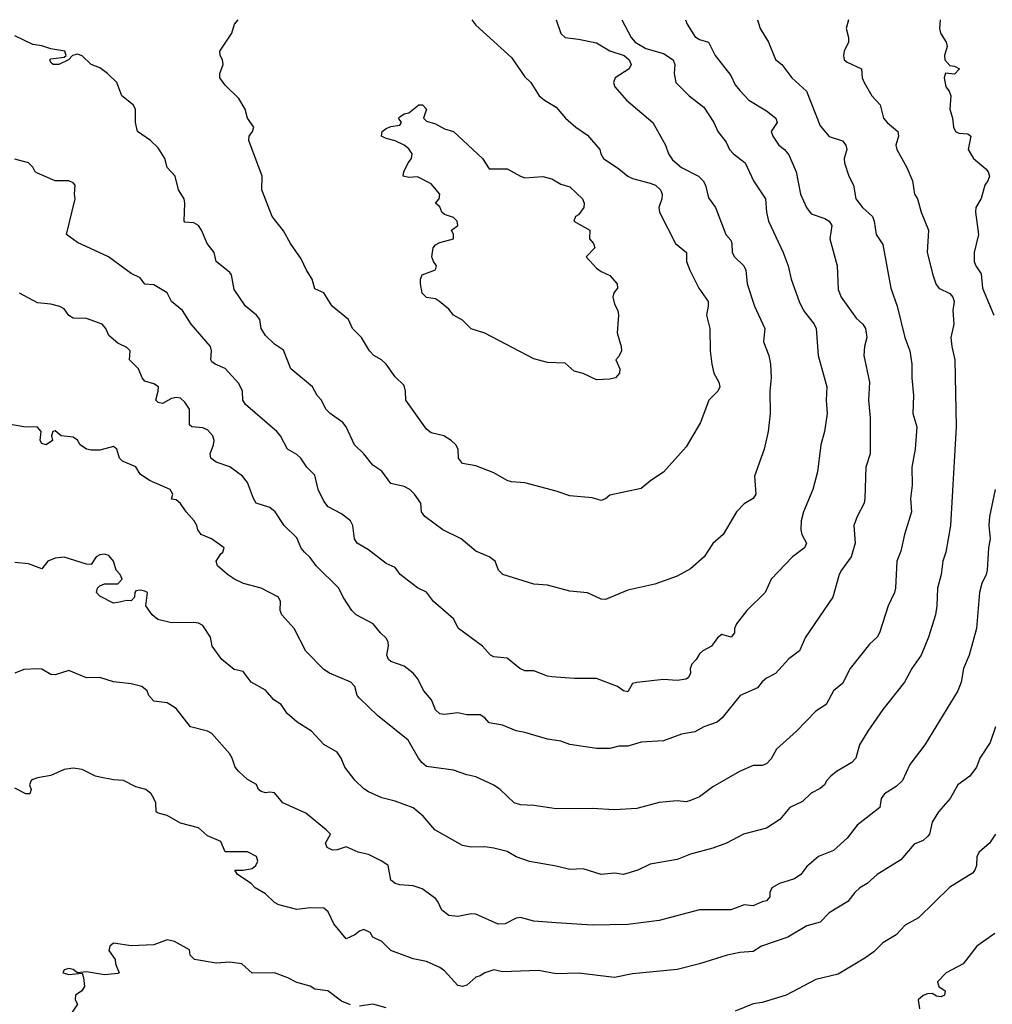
# Model space of a CAD drawing. Header units: metres. Extents: x -46681 to -43747, y -240911 to -237677.
# Tile 757 of 1056: x -45841 to -45732, y -237787 to -237677. Entities that reach past the tile are written whole.
import ezdxf

# ---------------------------------------------------------------- set-up
doc = ezdxf.new("R2010")
doc.units = ezdxf.units.M
doc.layers.add('CONTOUR_INDEX', color=1, linetype='Continuous')
doc.layers.add('CONTOUR_INTER', color=3, linetype='Continuous')

msp = doc.modelspace()

# ---------------------------------------------------------------- linework, layer by layer
at = {"layer": 'CONTOUR_INDEX'}
for points, elevation in [([(-45758.13, -237676.52), (-45757.83, -237677.52), (-45756.89, -237679.02), (-45756.1, -237680.97), (-45755.39, -237681.52), (-45754.28, -237683.02), (-45752.62, -237684.52), (-45751.1, -237688.38), (-45750.1, -237689.56), (-45748.6, -237690.07), (-45748.24, -237690.52), (-45748.14, -237691.02), (-45748.41, -237692.02), (-45748.4, -237692.52), (-45747.92, -237694.02), (-45747.4, -237695.02), (-45747.13, -237696.52), (-45746.38, -237697.52), (-45745.25, -237698.52), (-45745.06, -237699.02), (-45744.86, -237700.52), (-45744.1, -237701.65), (-45743.2, -237706.52), (-45742.51, -237708.52), (-45741.64, -237712.02), (-45741.08, -237713.52), (-45740.87, -237715.02), (-45740.88, -237716.52), (-45740.68, -237718.52), (-45740.74, -237720.52), (-45740.31, -237722.02), (-45740.5, -237724.52), (-45740.86, -237726.52), (-45740.81, -237728.52), (-45741.02, -237730.02), (-45740.9, -237731.52), (-45741.68, -237734.02), (-45742.1, -237735.89), (-45742.54, -237737.02), (-45742.69, -237740.02), (-45742.81, -237740.52), (-45743.49, -237742.02), (-45744.49, -237745.02), (-45744.75, -237745.52), (-45745.6, -237746.28), (-45747.75, -237749.02), (-45748.6, -237750.67), (-45749.61, -237751.52), (-45750.42, -237753.02), (-45751.6, -237753.76), (-45753.76, -237756.02), (-45756, -237758.02), (-45756.6, -237759.09), (-45757.1, -237759.64), (-45757.6, -237759.83), (-45758.6, -237759.85), (-45760.14, -237760.52), (-45763.1, -237762.24), (-45764.6, -237763.34), (-45765.6, -237763.76), (-45766.1, -237763.89), (-45767.1, -237763.79), (-45769.1, -237763.99), (-45771.6, -237764.64), (-45774.1, -237764.78), (-45776.6, -237764.63), (-45780.6, -237764.67), (-45783.1, -237764.31), (-45784.6, -237764.25), (-45785.31, -237764.02), (-45786.89, -237762.52), (-45787.6, -237762.06), (-45789.6, -237761.1), (-45790.6, -237760.9), (-45792.1, -237760.36), (-45795.1, -237759.95), (-45795.63, -237759.52), (-45796, -237759.02), (-45797.16, -237757.02), (-45800.6, -237754.25), (-45802.6, -237752.31), (-45802.84, -237752.02), (-45803.13, -237751.02), (-45803.58, -237750.52), (-45805.95, -237749.52), (-45806.6, -237749.12), (-45808.6, -237747.08), (-45809.88, -237744.52), (-45811.27, -237743.02), (-45811.46, -237742.52), (-45811.42, -237741.52), (-45811.66, -237741.02), (-45813.57, -237740.02), (-45815.56, -237739.52), (-45816.56, -237739.02), (-45817.34, -237738.52), (-45818.48, -237737.52), (-45818.61, -237737.02), (-45818.1, -237736.18), (-45817.86, -237736.02), (-45817.73, -237735.52), (-45819.14, -237734.52), (-45820.31, -237734.02), (-45820.67, -237733.52), (-45820.76, -237733.02), (-45821.08, -237732.52), (-45821.98, -237731.52), (-45822.6, -237730.56), (-45823.1, -237730.17), (-45823.6, -237730.09), (-45823.46, -237729.52), (-45823.77, -237729.02), (-45826.05, -237728.02), (-45827.1, -237727.28), (-45827.6, -237726.49), (-45829.1, -237725.84), (-45829.43, -237725.52), (-45829.7, -237724.52), (-45830.1, -237724.2), (-45831.6, -237724.6), (-45832.6, -237724.63), (-45833.1, -237724.5), (-45833.81, -237724.02), (-45834.1, -237723.5), (-45834.6, -237723.17), (-45835.94, -237723.02), (-45836.6, -237722.45), (-45836.88, -237722.52), (-45837.02, -237723.02), (-45836.91, -237723.52), (-45837.6, -237724.01), (-45838.1, -237723.88), (-45838.29, -237723.52), (-45838.19, -237722.52), (-45838.6, -237722.05), (-45840.1, -237722.01), (-45841.6, -237721.73)], 85), ([(-45795.98, -237686.02), (-45795.55, -237686.02), (-45795.11, -237686.52), (-45795.43, -237687.52), (-45795.1, -237687.86), (-45794.1, -237688.14), (-45793.1, -237688.7), (-45792.1, -237689.03), (-45788.83, -237692.02), (-45788.1, -237693.19), (-45786.1, -237693.17), (-45784.61, -237694.02), (-45784.1, -237694.18), (-45782.1, -237694.03), (-45781.1, -237694.29), (-45780.1, -237694.89), (-45779.1, -237695.21), (-45777.68, -237696.52), (-45777.47, -237697.02), (-45777.54, -237697.52), (-45778.1, -237698.33), (-45778.44, -237698.52), (-45778.64, -237699.02), (-45776.84, -237700.02), (-45776.9, -237701.02), (-45776.45, -237701.52), (-45776.28, -237702.02), (-45777.27, -237703.02), (-45776.1, -237704.27), (-45775.6, -237704.65), (-45774.6, -237705.11), (-45773.79, -237706.02), (-45773.77, -237706.52), (-45774.16, -237707.02), (-45774.28, -237707.52), (-45774.1, -237708.32), (-45773.73, -237709.02), (-45773.65, -237709.52), (-45773.78, -237711.52), (-45773.34, -237713.02), (-45773.32, -237713.52), (-45773.6, -237714.15), (-45773.93, -237714.52), (-45773.5, -237715.52), (-45773.54, -237716.02), (-45773.97, -237716.52), (-45774.6, -237716.67), (-45776.1, -237716.75), (-45777.6, -237716.06), (-45778.6, -237715.79), (-45779.6, -237714.91), (-45781.6, -237714.82), (-45783.1, -237714.4), (-45788.6, -237711.55), (-45790.1, -237711.04), (-45791.1, -237710.08), (-45792.1, -237709.53), (-45792.6, -237708.87), (-45793.64, -237708.02), (-45794.1, -237707.72), (-45795.1, -237707.55), (-45795.6, -237707.06), (-45795.76, -237706.02), (-45795.76, -237705.52), (-45795.6, -237705.04), (-45794.1, -237704.45), (-45794, -237704.02), (-45794.34, -237703.52), (-45794.51, -237703.02), (-45794.36, -237702.02), (-45794.1, -237701.68), (-45793.6, -237701.42), (-45792.08, -237701.02), (-45792.08, -237700.52), (-45792.32, -237700.02), (-45791.6, -237699.52), (-45791.68, -237699.02), (-45792.1, -237698.63), (-45793.1, -237698.29), (-45793.38, -237698.02), (-45793.6, -237697.44), (-45794.09, -237697.02), (-45793.68, -237696.52), (-45793.62, -237696.02), (-45794.6, -237694.85), (-45796.1, -237694.09), (-45797.1, -237694.15), (-45797.7, -237694.02), (-45797.64, -237693.52), (-45797.17, -237692.52), (-45796.79, -237692.02), (-45796.7, -237691.52), (-45797.1, -237690.95), (-45797.61, -237690.52), (-45798.6, -237690.05), (-45799.6, -237689.81), (-45800.14, -237689.52), (-45800.05, -237689.02), (-45799.6, -237688.69), (-45799.1, -237688.45), (-45798.1, -237688.29), (-45797.89, -237688.02), (-45798.22, -237687.52), (-45798.1, -237687.38), (-45797.6, -237687.03), (-45797.1, -237686.93), (-45795.98, -237686.02)], 90), ([(-45731.6, -237778.6), (-45733.58, -237780.02), (-45735.13, -237782.02), (-45737.02, -237783.02), (-45737.98, -237784.02), (-45737.84, -237784.52), (-45737.15, -237785.02), (-45737.2, -237785.52), (-45737.6, -237785.69), (-45738.1, -237785.63), (-45738.6, -237785.33), (-45739.1, -237785.35), (-45739.6, -237785.55), (-45740.15, -237786.02), (-45740.01, -237787.02)], 80)]:
    msp.add_lwpolyline(points, dxfattribs=dict(at, elevation=elevation))
at = {"layer": 'CONTOUR_INTER'}
for points, elevation in [([(-45747.95, -237676.52), (-45748.2, -237677.52), (-45747.94, -237678.52), (-45747.95, -237679.02), (-45748.43, -237680.02), (-45748.51, -237680.52), (-45748.41, -237681.02), (-45748.1, -237681.28), (-45746.48, -237682.02), (-45746.41, -237683.02), (-45746.2, -237683.52), (-45745.33, -237685.02), (-45744.41, -237686.02), (-45744.03, -237687.52), (-45743.62, -237688.02), (-45742.42, -237689.02), (-45742.34, -237689.52), (-45742.65, -237690.52), (-45742.54, -237691.02), (-45741.41, -237693.02), (-45740.77, -237694.52), (-45740.58, -237696.02), (-45740.24, -237696.52), (-45739.82, -237698.02), (-45739, -237700.02), (-45739.14, -237702.52), (-45738.5, -237705.02), (-45738.17, -237706.02), (-45737.84, -237706.52), (-45736.6, -237707.1), (-45736.28, -237707.52), (-45736.13, -237708.02), (-45736.27, -237709.02), (-45736.17, -237710.52), (-45736.51, -237712.02), (-45736.41, -237713.02), (-45736.04, -237714.52), (-45735.91, -237722.02), (-45736.53, -237733.02), (-45737.06, -237736.02), (-45737.39, -237737.02), (-45737.58, -237738.52), (-45737.99, -237740.02), (-45738.05, -237742.02), (-45738.2, -237743.02), (-45738.99, -237745.52), (-45739.82, -237747.52), (-45740.87, -237749.02), (-45741.67, -237750.52), (-45744.1, -237753.58), (-45745.77, -237756.02), (-45746.72, -237757.52), (-45747.13, -237759.02), (-45747.57, -237759.52), (-45749.3, -237760.52), (-45749.91, -237761.02), (-45750.38, -237761.52), (-45750.63, -237762.02), (-45751.1, -237762.43), (-45752.1, -237762.92), (-45753.1, -237763.87), (-45754.48, -237764.52), (-45755.6, -237765.87), (-45757.1, -237766.86), (-45759.66, -237767.52), (-45761.58, -237768.52), (-45763.1, -237769.08), (-45765.6, -237769.74), (-45767.1, -237770.34), (-45770.1, -237770.88), (-45771.49, -237771.52), (-45773.1, -237772.04), (-45774.1, -237771.89), (-45775.6, -237772.04), (-45777.6, -237771.4), (-45779.1, -237771.46), (-45780.6, -237771.08), (-45783.6, -237770.57), (-45785.1, -237770.04), (-45786.1, -237769.47), (-45787.6, -237769.09), (-45788.6, -237768.94), (-45790.1, -237768.97), (-45791.1, -237768.78), (-45794.18, -237767.02), (-45795.47, -237765.52), (-45796.6, -237764.58), (-45798.6, -237763.83), (-45800.1, -237763.46), (-45801.6, -237762.8), (-45802.1, -237762.45), (-45803.1, -237761.5), (-45804.25, -237760.02), (-45804.66, -237759.02), (-45805.1, -237758.35), (-45806.6, -237757.48), (-45807.96, -237756.02), (-45809.58, -237755.02), (-45810.69, -237754.02), (-45811.36, -237753.02), (-45812.17, -237752.52), (-45813.1, -237751.43), (-45814.72, -237750.52), (-45815.6, -237749.36), (-45816.6, -237749.12), (-45817.99, -237748.02), (-45819.05, -237746.52), (-45819.24, -237745.52), (-45820.1, -237744.21), (-45820.6, -237743.93), (-45821.1, -237743.85), (-45823.6, -237743.89), (-45825.12, -237743.52), (-45825.77, -237743.02), (-45826.47, -237742.02), (-45826.28, -237740.52), (-45826.6, -237740.37), (-45827.1, -237740.25), (-45827.6, -237740.34), (-45827.72, -237740.52), (-45827.73, -237741.02), (-45828.1, -237741.44), (-45828.6, -237741.42), (-45829.6, -237741.64), (-45830.1, -237741.69), (-45831.6, -237740.91), (-45831.98, -237740.52), (-45831.88, -237740.02), (-45831.6, -237739.76), (-45831.1, -237739.56), (-45829.6, -237739.55), (-45829.14, -237739.02), (-45829.34, -237738.52), (-45829.79, -237738.02), (-45830.1, -237737.02), (-45830.6, -237736.4), (-45831.1, -237736.25), (-45831.6, -237736.29), (-45832.01, -237736.52), (-45832.6, -237737.38), (-45833.1, -237737.36), (-45835.6, -237736.57), (-45836.6, -237736.67), (-45837.43, -237737.02), (-45838.1, -237737.88), (-45839.6, -237737.3), (-45841.1, -237737.15)], 84), ([(-45773.27, -237676.52), (-45772.24, -237678.52), (-45771.77, -237679.02), (-45770.6, -237679.72), (-45768.6, -237680.28), (-45767.55, -237681.02), (-45767.34, -237681.52), (-45767.43, -237682.52), (-45767.23, -237683.52), (-45765.76, -237685.02), (-45764.1, -237686.3), (-45763.01, -237688.02), (-45762.53, -237689.02), (-45761.6, -237690.2), (-45761.24, -237691.02), (-45760.79, -237691.52), (-45759.5, -237692.52), (-45758.56, -237694.52), (-45757.23, -237696.52), (-45757.12, -237698.02), (-45756.87, -237699.02), (-45755.23, -237702.52), (-45754.69, -237704.02), (-45754.35, -237705.52), (-45753.46, -237708.02), (-45752.98, -237709.02), (-45751.79, -237710.52), (-45751.55, -237711.02), (-45751.32, -237714.02), (-45750.38, -237717.52), (-45750.45, -237719.02), (-45750.32, -237720.52), (-45750.61, -237722.52), (-45751.04, -237724.02), (-45751.39, -237727.02), (-45751.94, -237729.02), (-45752.98, -237731.52), (-45753.24, -237732.52), (-45753.28, -237733.52), (-45753.17, -237734.02), (-45752.62, -237735.02), (-45752.86, -237735.52), (-45754.19, -237736.52), (-45756.6, -237739.01), (-45757.25, -237740.52), (-45759.31, -237742.52), (-45760.46, -237744.02), (-45760.7, -237744.52), (-45760.7, -237745.02), (-45761.05, -237745.52), (-45762.1, -237745.22), (-45762.6, -237745.59), (-45763.26, -237746.52), (-45764.21, -237747.02), (-45764.6, -237747.36), (-45764.96, -237748.02), (-45765.44, -237748.52), (-45765.63, -237749.02), (-45765.6, -237749.52), (-45765.82, -237750.02), (-45766.1, -237750.2), (-45767.1, -237750.33), (-45768.6, -237750.22), (-45771.6, -237750.58), (-45772.1, -237750.7), (-45772.6, -237751.62), (-45773.1, -237751.5), (-45773.76, -237751.02), (-45776.1, -237750.14), (-45778.6, -237750.12), (-45781.1, -237749.93), (-45781.6, -237749.85), (-45783.1, -237749.26), (-45784.1, -237749.28), (-45784.69, -237749.02), (-45786.1, -237747.85), (-45787.6, -237747.7), (-45787.96, -237747.52), (-45788.83, -237746.52), (-45791.53, -237744.52), (-45792.1, -237743.46), (-45794.32, -237741.52), (-45795.1, -237740.48), (-45796.1, -237740.01), (-45798.06, -237738.52), (-45798.6, -237737.71), (-45799.6, -237737.29), (-45801.6, -237735.74), (-45802.86, -237735.02), (-45803.16, -237734.52), (-45803.35, -237733.02), (-45803.62, -237732.52), (-45804.6, -237731.71), (-45806.1, -237730.93), (-45806.6, -237730.3), (-45807.2, -237729.02), (-45807.6, -237727.4), (-45808.48, -237726.52), (-45809.14, -237725.52), (-45809.6, -237725.11), (-45810.65, -237724.52), (-45811.41, -237723.02), (-45811.84, -237722.52), (-45815.33, -237719.52), (-45815.62, -237719.02), (-45815.67, -237718.02), (-45816.1, -237717.16), (-45817.6, -237715.5), (-45818.73, -237715.02), (-45819.1, -237714.73), (-45819.22, -237714.52), (-45819.15, -237713.52), (-45819.25, -237713.02), (-45821.42, -237710.52), (-45822.39, -237709.02), (-45823.6, -237708.02), (-45824.09, -237707.02), (-45825.6, -237706.14), (-45826.6, -237706.05), (-45827.1, -237705.37), (-45828.1, -237704.88), (-45830.66, -237703.02), (-45834.1, -237701.42), (-45835.33, -237700.52), (-45834.37, -237696.52), (-45834.46, -237696.02), (-45834.38, -237695.02), (-45834.6, -237694.74), (-45835.1, -237694.54), (-45836.6, -237694.51), (-45838.6, -237693.68), (-45838.86, -237693.52), (-45839.1, -237693), (-45839.6, -237692.5), (-45841.1, -237692.1)], 87), ([(-45780.6, -237676.52), (-45780.1, -237678.08), (-45779.6, -237678.52), (-45778.1, -237678.68), (-45776.1, -237679.1), (-45774.6, -237679.99), (-45773, -237680.52), (-45772.44, -237681.02), (-45772.22, -237681.52), (-45772.45, -237682.02), (-45774.02, -237683.02), (-45774.2, -237683.52), (-45774.05, -237684.02), (-45772.77, -237685.52), (-45769.82, -237688.02), (-45768.41, -237690.52), (-45768.06, -237691.52), (-45767.6, -237692.19), (-45766.6, -237693.03), (-45764.7, -237694.02), (-45764.2, -237694.52), (-45763.91, -237695.02), (-45763.6, -237696.44), (-45762.8, -237697.52), (-45761.64, -237700.52), (-45761.1, -237701.14), (-45760.97, -237701.52), (-45760.95, -237702.52), (-45760.7, -237703.02), (-45759.65, -237704.02), (-45759.41, -237704.52), (-45759.27, -237706.02), (-45758.44, -237708.52), (-45757.28, -237711.02), (-45757.46, -237712.52), (-45756.84, -237714.02), (-45756.67, -237715.02), (-45756.6, -237716.52), (-45756.72, -237718.02), (-45756.7, -237720.52), (-45756.91, -237722.52), (-45757.35, -237724.52), (-45758.43, -237727.52), (-45758.3, -237729.52), (-45758.6, -237730), (-45759.6, -237730.61), (-45760.47, -237731.52), (-45761.96, -237734.02), (-45763.1, -237735.04), (-45764.07, -237736.52), (-45765.6, -237737.88), (-45767.1, -237738.68), (-45769.6, -237739.58), (-45772.6, -237740.26), (-45775.1, -237741.29), (-45775.6, -237741.27), (-45777.1, -237740.55), (-45779.1, -237740.36), (-45781.6, -237739.68), (-45783.1, -237739.6), (-45786.56, -237738.52), (-45787.06, -237738.02), (-45787.45, -237737.02), (-45788.1, -237736.52), (-45789.6, -237735.91), (-45791.25, -237734.52), (-45793.29, -237733.52), (-45795.31, -237732.02), (-45795.65, -237731.52), (-45795.75, -237730.52), (-45796.44, -237729.52), (-45796.96, -237729.02), (-45797.6, -237728.68), (-45799.1, -237728.32), (-45800.1, -237726.96), (-45801.1, -237726.28), (-45802.12, -237725.02), (-45803.16, -237724.02), (-45804.1, -237722.01), (-45804.45, -237721.52), (-45805.88, -237720.52), (-45806.37, -237720.02), (-45806.85, -237719.02), (-45807.33, -237718.52), (-45807.85, -237717.52), (-45810.26, -237715.52), (-45811.1, -237713.44), (-45812.1, -237712.78), (-45813.1, -237711.79), (-45813.57, -237711.02), (-45813.72, -237710.02), (-45814.09, -237709.52), (-45815.35, -237708.52), (-45816.6, -237706.65), (-45816.92, -237705.02), (-45817.1, -237704.76), (-45818.62, -237703.52), (-45818.83, -237702.52), (-45819.63, -237701.52), (-45820.24, -237700.02), (-45820.59, -237699.52), (-45821.1, -237699.23), (-45822.1, -237699.14), (-45822.19, -237699.02), (-45822.1, -237697.02), (-45822.21, -237696.52), (-45822.82, -237695.52), (-45823.19, -237694.02), (-45824.11, -237693.02), (-45824.36, -237692.02), (-45825.1, -237690.82), (-45825.97, -237690.02), (-45827.39, -237689.02), (-45827.64, -237688.02), (-45827.62, -237686.52), (-45827.91, -237686.02), (-45829.16, -237685.02), (-45829.7, -237683.52), (-45830.77, -237682.52), (-45831.6, -237681.91), (-45832.6, -237681.51), (-45833.6, -237680.56), (-45834.1, -237680.39), (-45834.67, -237680.52), (-45835.11, -237681.02), (-45836.21, -237681.52), (-45836.85, -237681.52), (-45837.1, -237681.3), (-45837.19, -237681.02), (-45837.1, -237680.89), (-45835.6, -237680.72), (-45835.37, -237680.52), (-45835.52, -237680.02), (-45837.1, -237679.79), (-45838.1, -237679.45), (-45839.1, -237679.31), (-45841.1, -237678.33)], 88), ([(-45766.16, -237676.52), (-45765.97, -237677.02), (-45765.1, -237678.38), (-45764.6, -237678.74), (-45763.6, -237679.03), (-45762.84, -237680.52), (-45761.1, -237682.75), (-45760.6, -237683.81), (-45760.1, -237684.44), (-45759.08, -237685.52), (-45757.1, -237686.71), (-45756.06, -237687.52), (-45755.91, -237688.02), (-45756.58, -237689.02), (-45756.39, -237689.52), (-45755.73, -237690.52), (-45755.08, -237691.02), (-45754.6, -237691.62), (-45753.78, -237693.52), (-45753.3, -237696.02), (-45752.62, -237697.52), (-45752.1, -237698.2), (-45750.6, -237698.73), (-45750.11, -237699.02), (-45749.79, -237699.52), (-45750.02, -237701.02), (-45749.22, -237704.02), (-45749.1, -237706.68), (-45748.75, -237707.52), (-45747.1, -237709.86), (-45746.35, -237710.52), (-45746.03, -237711.02), (-45745.91, -237712.02), (-45746.17, -237713.02), (-45746.21, -237714.02), (-45745.58, -237717.02), (-45745.72, -237719.02), (-45745.51, -237721.02), (-45745.53, -237725.02), (-45745.99, -237726.52), (-45746.1, -237730.02), (-45746.2, -237730.52), (-45746.99, -237732.02), (-45747.33, -237733.02), (-45747.21, -237735.02), (-45747.65, -237736.52), (-45748.74, -237738.02), (-45748.97, -237738.52), (-45749.69, -237741.02), (-45752.76, -237745.52), (-45753.4, -237747.02), (-45754.6, -237747.92), (-45756.1, -237749.56), (-45757.1, -237750.08), (-45757.6, -237750.51), (-45758.1, -237751.16), (-45760.06, -237752.02), (-45762.06, -237754.52), (-45762.62, -237755.02), (-45764.1, -237755.52), (-45765.1, -237756.07), (-45766.6, -237756.34), (-45768.6, -237757.07), (-45771.1, -237757.25), (-45772.6, -237757.7), (-45773.6, -237757.69), (-45774.6, -237757.96), (-45776.1, -237757.95), (-45779.1, -237757.51), (-45780.1, -237757.11), (-45781.6, -237756.9), (-45784.1, -237756.15), (-45785.1, -237755.97), (-45786.6, -237755.34), (-45788.1, -237755.07), (-45788.6, -237754.51), (-45789.1, -237754.2), (-45790.6, -237754.19), (-45791.6, -237753.97), (-45793.1, -237754.16), (-45793.6, -237754.06), (-45794.1, -237753.64), (-45794.56, -237752.52), (-45795.41, -237751.52), (-45796.1, -237750.13), (-45796.6, -237749.53), (-45797.6, -237748.74), (-45799.1, -237748.24), (-45799.36, -237748.02), (-45799.53, -237747.52), (-45799.37, -237746.52), (-45799.41, -237746.02), (-45799.6, -237745.62), (-45800.26, -237745.02), (-45801.05, -237744.02), (-45802.97, -237743.02), (-45803.45, -237742.52), (-45804.41, -237741.02), (-45804.89, -237740.02), (-45807.45, -237737.52), (-45808.1, -237736.59), (-45808.74, -237736.02), (-45809.1, -237735.57), (-45809.6, -237734.42), (-45811, -237733.02), (-45812.02, -237731.52), (-45812.6, -237731.01), (-45814.14, -237730.52), (-45814.44, -237730.02), (-45815.1, -237728.22), (-45815.66, -237727.52), (-45817.1, -237726.48), (-45818.6, -237725.94), (-45819.22, -237725.52), (-45819.29, -237725.02), (-45818.9, -237724.02), (-45818.84, -237723.52), (-45819, -237723.02), (-45819.6, -237722.34), (-45820.1, -237722.12), (-45821.34, -237722.02), (-45821.6, -237721.77), (-45821.58, -237720.02), (-45822.1, -237719.26), (-45822.6, -237718.82), (-45823.1, -237718.74), (-45823.6, -237718.86), (-45824.6, -237719.39), (-45825.1, -237719.3), (-45825.36, -237719.02), (-45825.08, -237718.02), (-45825.07, -237717.52), (-45825.6, -237717.2), (-45826.6, -237716.9), (-45826.9, -237716.52), (-45827.31, -237715.52), (-45828.31, -237714.52), (-45828.24, -237713.52), (-45828.6, -237713.15), (-45829.6, -237712.66), (-45830.6, -237711.82), (-45830.96, -237711.02), (-45831.36, -237710.52), (-45833.1, -237709.92), (-45834.6, -237709.88), (-45835.1, -237709.55), (-45835.6, -237708.84), (-45836.1, -237708.57), (-45837.1, -237708.32), (-45838.6, -237708.14), (-45840.6, -237707.06)], 86), ([(-45790.05, -237676.52), (-45789.6, -237677.13), (-45785.6, -237680.74), (-45784.1, -237682.91), (-45783.44, -237683.52), (-45782.52, -237685.02), (-45781.93, -237685.52), (-45780.6, -237686.3), (-45779.56, -237687.52), (-45778.41, -237688.52), (-45777.1, -237689.43), (-45775.74, -237691.02), (-45775.62, -237691.52), (-45775.32, -237692.02), (-45773.6, -237693.19), (-45772.59, -237694.02), (-45772.1, -237694.27), (-45770.1, -237694.77), (-45769.53, -237695.02), (-45768.97, -237695.52), (-45768.78, -237696.02), (-45768.8, -237696.52), (-45769.13, -237697.52), (-45769.07, -237698.02), (-45767.26, -237701.52), (-45766.06, -237702.52), (-45766.03, -237703.52), (-45765.68, -237704.52), (-45764.67, -237706.52), (-45763.63, -237708.02), (-45763.61, -237708.52), (-45763.81, -237709.52), (-45763.45, -237711.02), (-45763.41, -237713.52), (-45763.21, -237715.02), (-45762.99, -237716.02), (-45762.42, -237717.02), (-45762.32, -237717.52), (-45762.53, -237718.02), (-45763.56, -237719.02), (-45764.47, -237721.52), (-45766.1, -237724.23), (-45768.6, -237727.08), (-45770.04, -237728.02), (-45771.1, -237728.9), (-45774.6, -237729.63), (-45775.1, -237730.05), (-45775.6, -237730.22), (-45776.6, -237729.93), (-45779.1, -237729.7), (-45780.6, -237729.18), (-45784.1, -237728.25), (-45785.6, -237728.15), (-45786.1, -237727.99), (-45787.6, -237727.14), (-45789.6, -237726.38), (-45791.1, -237726.12), (-45791.53, -237725.52), (-45791.58, -237724.52), (-45791.82, -237724.02), (-45792.36, -237723.52), (-45793.17, -237723.02), (-45794.6, -237722.66), (-45795.1, -237722.27), (-45797.41, -237719.02), (-45797.44, -237718.02), (-45797.6, -237717.4), (-45798.6, -237716.41), (-45799.6, -237715.02), (-45800.14, -237714.52), (-45800.98, -237714.02), (-45801.46, -237713.52), (-45802.39, -237712.02), (-45803.36, -237711.02), (-45803.84, -237710.02), (-45805.64, -237708.52), (-45806.6, -237707.04), (-45807.6, -237706.58), (-45807.88, -237705.52), (-45808.51, -237704.52), (-45809.1, -237703.23), (-45810.29, -237701.52), (-45811.1, -237700.12), (-45812.35, -237698.52), (-45813.52, -237695.52), (-45813.48, -237694.02), (-45814.96, -237690.02), (-45814.92, -237689.52), (-45814.55, -237689.02), (-45814.42, -237688.52), (-45815.13, -237687.52), (-45815.37, -237686.52), (-45816.1, -237685.34), (-45817.6, -237683.83), (-45818.21, -237683.02), (-45818.21, -237682.52), (-45817.84, -237681.52), (-45817.92, -237681.02), (-45818.18, -237680.52), (-45818.22, -237680.02), (-45816.88, -237678.02), (-45816.57, -237677.02), (-45816.14, -237676.52)], 89), ([(-45737.71, -237676.52), (-45737.76, -237677.52), (-45737.67, -237678.02), (-45737.04, -237679.02), (-45736.9, -237679.52), (-45737.23, -237680.52), (-45737.16, -237681.02), (-45736.6, -237681.62), (-45736.1, -237681.7), (-45735.53, -237682.02), (-45736.1, -237682.6), (-45737.1, -237682.51), (-45737.26, -237683.02), (-45737.05, -237684.02), (-45736.69, -237684.52), (-45736.51, -237685.02), (-45736.61, -237686.52), (-45736.3, -237687.52), (-45736.21, -237688.52), (-45736, -237689.02), (-45735.6, -237689.19), (-45734.6, -237689.29), (-45734.28, -237689.52), (-45734.58, -237691.02), (-45733.96, -237692.02), (-45732.6, -237693.18), (-45732.34, -237693.52), (-45732.18, -237694.02), (-45732.35, -237694.52), (-45732.7, -237695.02), (-45733.1, -237696.48), (-45733.72, -237697.52), (-45733.75, -237698.02), (-45733.43, -237700.52), (-45733.91, -237702.52), (-45733.9, -237703.52), (-45733.72, -237704.02), (-45733.1, -237704.9), (-45732.95, -237706.52), (-45731.7, -237709.52)], 83), ([(-45731.56, -237729.02), (-45732.17, -237732.02), (-45732.24, -237733.02), (-45732.11, -237734.52), (-45732.29, -237735.52), (-45732.43, -237738.02), (-45732.54, -237738.52), (-45733.04, -237739.52), (-45733.3, -237740.52), (-45733.64, -237744.52), (-45734.46, -237747.52), (-45735.1, -237749.02), (-45735.36, -237750.52), (-45735.71, -237751.52), (-45739.41, -237757.52), (-45741.1, -237759.75), (-45741.89, -237761.52), (-45742.6, -237762.19), (-45743.92, -237763.02), (-45744.28, -237763.52), (-45744.45, -237764.52), (-45746.97, -237766.52), (-45748.1, -237767.98), (-45749.6, -237769.35), (-45751.28, -237770.02), (-45752.6, -237771.12), (-45753.27, -237772.02), (-45753.96, -237772.52), (-45755.64, -237773.02), (-45756.52, -237773.52), (-45756.73, -237774.02), (-45756.75, -237774.52), (-45757.1, -237774.96), (-45757.6, -237775.06), (-45758.6, -237775.53), (-45759.6, -237775.42), (-45761.1, -237775.97), (-45764.6, -237775.96), (-45769.1, -237777.16), (-45772.6, -237777.62), (-45776.6, -237777.67), (-45780.6, -237777.43), (-45783.1, -237777.24), (-45784.6, -237776.82), (-45785.1, -237776.89), (-45786.33, -237777.52), (-45787.1, -237777.56), (-45789.6, -237776.44), (-45790.1, -237776.41), (-45791.6, -237776.7), (-45792.6, -237776.6), (-45793.41, -237776.02), (-45793.84, -237775.02), (-45794.1, -237774.7), (-45795.6, -237773.63), (-45796.6, -237773.29), (-45798.1, -237773.19), (-45798.6, -237773.03), (-45799.1, -237772.65), (-45799.41, -237771.02), (-45800.1, -237770.52), (-45801.6, -237769.77), (-45802.76, -237769.52), (-45804.1, -237768.92), (-45805.1, -237769.28), (-45805.6, -237769.29), (-45806.2, -237769.02), (-45806.41, -237768.52), (-45805.83, -237767.52), (-45806.32, -237767.02), (-45808.6, -237765.16), (-45811.16, -237764.02), (-45812.1, -237762.9), (-45812.6, -237762.82), (-45813.1, -237762.9), (-45813.6, -237762.76), (-45813.88, -237762.52), (-45814.1, -237761.96), (-45815.1, -237761.39), (-45816.1, -237760.52), (-45816.48, -237760.02), (-45816.83, -237759.02), (-45817.14, -237758.52), (-45819.1, -237756.27), (-45819.6, -237755.99), (-45821.48, -237755.52), (-45823.1, -237753.49), (-45824.1, -237752.86), (-45825.6, -237752.66), (-45826.14, -237752.02), (-45826.33, -237751.52), (-45826.94, -237751.02), (-45828.1, -237750.72), (-45830.1, -237750.51), (-45831.6, -237750.02), (-45833.1, -237750.04), (-45835.1, -237749.24), (-45836.6, -237749.73), (-45837.1, -237749.66), (-45838.1, -237749.09), (-45838.6, -237749.05), (-45840.1, -237749.11), (-45841.1, -237749.52)], 83), ([(-45731.5, -237755.52), (-45732.1, -237757.27), (-45733.27, -237759.02), (-45733.64, -237760.02), (-45734.39, -237761.02), (-45735.71, -237762.02), (-45736.58, -237763.52), (-45737.88, -237765.02), (-45738.6, -237766.17), (-45738.9, -237767.52), (-45739.1, -237767.79), (-45739.6, -237768.22), (-45740.6, -237768.65), (-45742.1, -237770.39), (-45744.72, -237772.02), (-45745.87, -237773.02), (-45746.68, -237773.52), (-45747.24, -237774.02), (-45748.02, -237775.02), (-45750.1, -237776.31), (-45751.1, -237777.33), (-45752.6, -237777.74), (-45754.72, -237779.02), (-45757.67, -237780.02), (-45758.6, -237780.63), (-45760.1, -237780.73), (-45761.49, -237781.02), (-45764.6, -237782.02), (-45767.1, -237782.64), (-45772.1, -237783.12), (-45774.1, -237783.53), (-45778.1, -237783.05), (-45780.6, -237783.11), (-45782.6, -237782.73), (-45786.6, -237782.89), (-45787.6, -237782.66), (-45788.6, -237783), (-45789.1, -237783.35), (-45789.6, -237783.51), (-45790.6, -237784.39), (-45791.1, -237784.53), (-45791.6, -237784.44), (-45793.1, -237782.77), (-45793.6, -237782.41), (-45795.1, -237781.74), (-45796.6, -237781.43), (-45799.1, -237780.51), (-45800.1, -237779.49), (-45801.1, -237779.02), (-45801.42, -237778.52), (-45802.1, -237778.17), (-45802.6, -237778.37), (-45803.1, -237778.78), (-45804.1, -237779.22), (-45805.47, -237777.52), (-45806.1, -237776.19), (-45806.6, -237775.78), (-45808.1, -237775.75), (-45809.6, -237775.94), (-45811.6, -237775.41), (-45812.1, -237775.16), (-45813.1, -237774.17), (-45814.26, -237773.52), (-45814.7, -237773.02), (-45816.22, -237772.02), (-45816.53, -237771.52), (-45815.6, -237771.55), (-45814.6, -237771.36), (-45814.18, -237771.02), (-45813.96, -237770.52), (-45814.12, -237770.02), (-45815.1, -237769.48), (-45817.6, -237769.48), (-45818.1, -237768.35), (-45819.6, -237767.71), (-45820.6, -237766.82), (-45822.6, -237766.29), (-45824.1, -237765.42), (-45825.1, -237765.17), (-45825.31, -237765.02), (-45825.35, -237764.02), (-45825.6, -237763.52), (-45825.87, -237763.02), (-45826.49, -237762.52), (-45827.6, -237762.24), (-45828.99, -237761.52), (-45830.1, -237761.46), (-45831.6, -237761.15), (-45832.1, -237761.03), (-45833.6, -237760.29), (-45834.6, -237760.16), (-45835.6, -237760.29), (-45837.1, -237760.95), (-45838.6, -237761.22), (-45839.1, -237761.42), (-45839.3, -237761.52), (-45839.48, -237762.02), (-45839.28, -237762.52), (-45839.45, -237763.02), (-45839.88, -237763.02), (-45841.1, -237762.37)], 82), ([(-45731.52, -237767.52), (-45732.17, -237768.52), (-45733.35, -237769.52), (-45733.59, -237770.02), (-45733.64, -237771.02), (-45733.81, -237771.52), (-45734.1, -237771.88), (-45736.6, -237773.44), (-45740.1, -237776.85), (-45741.6, -237777.7), (-45742.6, -237778.75), (-45744.1, -237779.66), (-45745.1, -237780.65), (-45746.1, -237781.38), (-45749.1, -237783.17), (-45751.6, -237783.74), (-45754.92, -237785.52), (-45757.6, -237786.32), (-45758.6, -237786.46), (-45760.6, -237787.28)], 81), ([(-45803.6, -237786.57), (-45804.6, -237786.17), (-45806.12, -237785.02), (-45807.6, -237784.82), (-45808.1, -237784.51), (-45809.6, -237784.1), (-45810.6, -237783.57), (-45812.1, -237783.02), (-45814.6, -237783.04), (-45815.76, -237782.02), (-45817.1, -237781.8), (-45818.6, -237781.91), (-45821.02, -237781.52), (-45821.54, -237781.02), (-45821.6, -237780.45), (-45823.28, -237779.52), (-45824.1, -237779.31), (-45825.6, -237779.89), (-45828.1, -237779.98), (-45830.1, -237779.71), (-45830.51, -237780.02), (-45830.6, -237780.52), (-45829.9, -237781.52), (-45829.85, -237782.02), (-45829.46, -237783.02), (-45829.6, -237783.07), (-45831.1, -237783.25), (-45833.1, -237782.91), (-45834.1, -237783.02), (-45834.6, -237782.64), (-45835.1, -237782.52), (-45835.6, -237782.66), (-45835.77, -237783.02), (-45835.1, -237783.18), (-45833.6, -237783.04), (-45833.46, -237783.52), (-45833.35, -237784.52), (-45833.63, -237785.02), (-45834.32, -237785.52), (-45834.36, -237786.02), (-45834.1, -237786.52), (-45834.77, -237787.52)], 81), ([(-45799.6, -237786.93), (-45801.1, -237786.52), (-45802.6, -237786.72)], 81)]:
    msp.add_lwpolyline(points, dxfattribs=dict(at, elevation=elevation))

doc.saveas('drawing.dxf')
